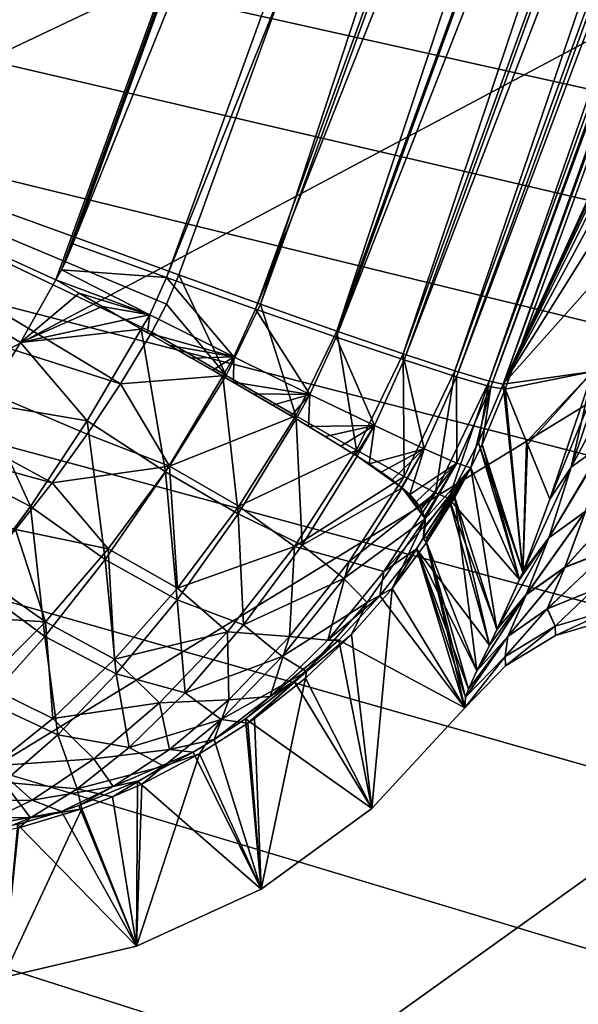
# Model space of a CAD drawing. Header units: metres. Extents: x -109 to 109, y -63 to 140.
# Tile 230 of 480: x -30.87 to -28.45, y 21.24 to 25.52. Entities that reach past the tile are written whole.
import ezdxf

# ---------------------------------------------------------------- set-up
doc = ezdxf.new("R2010")
doc.units = ezdxf.units.M
doc.layers.add('solid_502308_SW0001', color=7, linetype='CONTINUOUS')

msp = doc.modelspace()

# ---------------------------------------------------------------- linework, layer by layer
at = {"layer": 'solid_502308_SW0001'}
for points in [[(-33.122288, 25.484604, 14.491978), (-35.650013, 26.282286, 14.512468), (-26.474442, 36.031166, 14.762904)], [(-35.420406, 26.223654, -14.510962), (-32.79147, 25.354368, -14.488631), (-25.965277, 36.031166, -14.762904)], [(-30.717083, 24.3878, 14.463802), (-33.122288, 25.484604, 14.491978), (-26.474442, 36.031166, 14.762904)], [(-32.79147, 25.354368, -14.488631), (-30.184017, 24.409788, -14.464367), (-25.965277, 36.031166, -14.762904)], [(-30.693701, 24.43095, 14.464911), (-30.717083, 24.3878, 14.463802), (-26.474442, 36.031166, 14.762904)], [(-30.677198, 24.464802, 14.46578), (-30.693701, 24.43095, 14.464911), (-26.474442, 36.031166, 14.762904)], [(-30.677198, 24.464802, 14.46578), (-26.474442, 36.031166, 14.762904), (-30.644142, 24.544876, 14.467837)], [(-26.067493, 35.884895, 14.711726), (-30.644142, 24.544876, 14.467837), (-26.474442, 36.031166, 14.762904)], [(-29.829, 24.282238, -14.412751), (-25.965277, 36.031166, -14.762904), (-30.184017, 24.409788, -14.464367)], [(-25.61026, 35.903614, -14.711288), (-25.965277, 36.031166, -14.762904), (-29.829, 24.282238, -14.412751)], [(69.468643, 21.833605, 17.799309), (76.5, 35.943851, 18.161783), (-76.5, 35.943851, 18.161783)], [(67.435486, 21.949877, 17.802296), (69.468643, 21.833605, 17.799309), (-76.5, 35.943851, 18.161783)], [(40.900002, 21.949877, 17.802296), (67.435486, 21.949877, 17.802296), (-76.5, 35.943851, 18.161783)], [(38.606739, 21.79129, 17.798223), (40.900002, 21.949877, 17.802296), (-76.5, 35.943851, 18.161783)], [(36.353371, 21.317671, 17.786057), (38.606739, 21.79129, 17.798223), (-76.5, 35.943851, 18.161783)], [(34.18816, 20.53858, 17.766043), (36.353371, 21.317671, 17.786057), (-76.5, 35.943851, 18.161783)], [(31.215277, 20.53858, 17.766043), (34.18816, 20.53858, 17.766043), (-76.5, 35.943851, 18.161783)], [(28.242392, 20.53858, 17.766043), (31.215277, 20.53858, 17.766043), (-76.5, 35.943851, 18.161783)], [(25.269508, 20.53858, 17.766043), (28.242392, 20.53858, 17.766043), (-76.5, 35.943851, 18.161783)], [(22.296625, 20.53858, 17.766043), (25.269508, 20.53858, 17.766043), (-76.5, 35.943851, 18.161783)], [(19.323742, 20.53858, 17.766043), (22.296625, 20.53858, 17.766043), (-76.5, 35.943851, 18.161783)], [(16.350859, 20.53858, 17.766043), (19.323742, 20.53858, 17.766043), (-76.5, 35.943851, 18.161783)], [(13.377975, 20.53858, 17.766043), (16.350859, 20.53858, 17.766043), (-76.5, 35.943851, 18.161783)], [(10.405092, 20.53858, 17.766043), (13.377975, 20.53858, 17.766043), (-76.5, 35.943851, 18.161783)], [(7.432209, 20.53858, 17.766043), (10.405092, 20.53858, 17.766043), (-76.5, 35.943851, 18.161783)], [(4.459325, 20.53858, 17.766043), (7.432209, 20.53858, 17.766043), (-76.5, 35.943851, 18.161783)], [(1.486442, 20.53858, 17.766043), (4.459325, 20.53858, 17.766043), (-76.5, 35.943851, 18.161783)], [(-1.486442, 20.53858, 17.766043), (1.486442, 20.53858, 17.766043), (-76.5, 35.943851, 18.161783)], [(-4.459325, 20.53858, 17.766043), (-1.486442, 20.53858, 17.766043), (-76.5, 35.943851, 18.161783)], [(-7.432209, 20.53858, 17.766043), (-4.459325, 20.53858, 17.766043), (-76.5, 35.943851, 18.161783)], [(-10.405092, 20.53858, 17.766043), (-7.432209, 20.53858, 17.766043), (-76.5, 35.943851, 18.161783)], [(-13.377975, 20.53858, 17.766043), (-10.405092, 20.53858, 17.766043), (-76.5, 35.943851, 18.161783)], [(-16.350859, 20.53858, 17.766043), (-13.377975, 20.53858, 17.766043), (-76.5, 35.943851, 18.161783)], [(-19.323742, 20.53858, 17.766043), (-16.350859, 20.53858, 17.766043), (-76.5, 35.943851, 18.161783)], [(-22.296625, 20.53858, 17.766043), (-19.323742, 20.53858, 17.766043), (-76.5, 35.943851, 18.161783)], [(-25.269508, 20.53858, 17.766043), (-22.296625, 20.53858, 17.766043), (-76.5, 35.943851, 18.161783)], [(-28.242392, 20.53858, 17.766043), (-25.269508, 20.53858, 17.766043), (-76.5, 35.943851, 18.161783)], [(-31.215277, 20.53858, 17.766043), (-28.242392, 20.53858, 17.766043), (-76.5, 35.943851, 18.161783)], [(-76.5, 21.024673, -17.77853), (-76.5, 35.943851, -18.161783), (-8.65567, 35.943851, -18.161783)], [(-74.365692, 21.152267, -17.781807), (-76.5, 21.024673, -17.77853), (-8.65567, 35.943851, -18.161783)], [(-74.275269, 21.162558, -17.782072), (-74.365692, 21.152267, -17.781807), (-8.65567, 35.943851, -18.161783)], [(-72.027893, 21.481852, -17.790274), (-74.275269, 21.162558, -17.782072), (-8.65567, 35.943851, -18.161783)], [(-71.851234, 21.508389, -17.790955), (-72.027893, 21.481852, -17.790274), (-8.65567, 35.943851, -18.161783)], [(-69.732101, 21.804592, -17.798565), (-71.851234, 21.508389, -17.790955), (-8.65567, 35.943851, -18.161783)], [(-69.464867, 21.833981, -17.79932), (-69.732101, 21.804592, -17.798565), (-8.65567, 35.943851, -18.161783)], [(-67.435486, 21.949877, -17.802296), (-69.464867, 21.833981, -17.79932), (-8.65567, 35.943851, -18.161783)], [(-40.900002, 21.949877, -17.802296), (-67.435486, 21.949877, -17.802296), (-8.65567, 35.943851, -18.161783)], [(-38.531078, 21.780636, -17.797949), (-40.900002, 21.949877, -17.802296), (-8.65567, 35.943851, -18.161783)], [(-36.203674, 21.274462, -17.784946), (-38.531078, 21.780636, -17.797949), (-8.65567, 35.943851, -18.161783)], [(-33.974323, 20.442659, -17.763578), (-36.203674, 21.274462, -17.784946), (-8.65567, 35.943851, -18.161783)], [(-31.885939, 19.301701, -17.734268), (-33.974323, 20.442659, -17.763578), (-8.65567, 35.943851, -18.161783)], [(-29.981926, 17.875437, -17.69763), (-31.885939, 19.301701, -17.734268), (-8.65567, 35.943851, -18.161783)], [(-28.300684, 16.192972, -17.654409), (-29.981926, 17.875437, -17.69763), (-8.65567, 35.943851, -18.161783)], [(-30.237389, 24.398081, 14.416646), (-30.644142, 24.544876, 14.467837), (-26.067493, 35.884895, 14.711726)], [(-30.237389, 24.398081, 14.416646), (-26.067493, 35.884895, 14.711726), (-25.679884, 35.747868, 14.568192)], [(-25.61026, 35.903614, -14.711288), (-29.829, 24.282238, -14.412751), (-29.496857, 24.165388, -14.267845)], [(-25.278116, 35.786762, -14.566383), (-25.61026, 35.903614, -14.711288), (-29.496857, 24.165388, -14.267845)], [(-25.278116, 35.786762, -14.566383), (-29.496857, 24.165388, -14.267845), (-29.20899, 24.066767, -14.038987)], [(-24.99025, 35.688141, -14.337525), (-25.278116, 35.786762, -14.566383), (-29.20899, 24.066767, -14.038987)], [(-29.849812, 24.260965, 14.27311), (-30.237389, 24.398081, 14.416646), (-25.679884, 35.747868, 14.568192)], [(-29.849812, 24.260965, 14.27311), (-25.679884, 35.747868, 14.568192), (-25.329935, 35.626717, 14.339109)], [(-24.99025, 35.688141, -14.337525), (-29.20899, 24.066767, -14.038987), (-28.983944, 23.992727, -13.740922)], [(-24.765203, 35.614105, -14.03946), (-24.99025, 35.688141, -14.337525), (-28.983944, 23.992727, -13.740922)], [(-29.499897, 24.139717, 14.044025), (-29.849812, 24.260965, 14.27311), (-25.329935, 35.626717, 14.339109)], [(-29.499897, 24.139717, 14.044025), (-25.329935, 35.626717, 14.339109), (-25.034239, 35.52718, 14.035337)], [(-24.765203, 35.614105, -14.03946), (-28.983944, 23.992727, -13.740922), (-28.83622, 23.948044, -13.392855)], [(-24.617479, 35.56942, -13.691392), (-24.765203, 35.614105, -14.03946), (-28.83622, 23.948044, -13.392855)], [(-24.617479, 35.56942, -13.691392), (-28.83622, 23.948044, -13.392855), (-28.775337, 23.935591, -13.017211)], [(-24.617479, 35.56942, -13.691392), (-28.775337, 23.935591, -13.017211), (-24.556595, 35.556969, -13.315748)], [(-24.556595, 35.556969, -13.315748), (-28.775337, 23.935591, -13.017211), (-26.672674, 28.524475, -1.380441)], [(-29.204229, 24.040096, 13.740251), (-29.499897, 24.139717, 14.044025), (-25.034239, 35.52718, 14.035337)], [(-29.204229, 24.040096, 13.740251), (-25.034239, 35.52718, 14.035337), (-24.806814, 35.453976, 13.671278)], [(-28.976828, 23.966827, 13.376186), (-29.204229, 24.040096, 13.740251), (-24.806814, 35.453976, 13.671278)], [(-28.976828, 23.966827, 13.376186), (-24.806814, 35.453976, 13.671278), (-24.658436, 35.410587, 13.264189)], [(-28.828484, 23.92334, 12.969093), (-28.976828, 23.966827, 13.376186), (-24.658436, 35.410587, 13.264189)], [(-28.828484, 23.92334, 12.969093), (-24.658436, 35.410587, 13.264189), (-24.596201, 35.398903, 12.833363)], [(-28.828484, 23.92334, 12.969093), (-24.596201, 35.398903, 12.833363), (-28.765902, 23.912613, 12.538296)], [(-28.765902, 23.912613, 12.538296), (-24.596201, 35.398903, 12.833363), (-28.385405, 23.989635, 3.053754)], [(-28.775337, 23.935591, -13.017211), (-26.815123, 28.196815, -2.004477), (-26.672674, 28.524475, -1.380441)], [(-28.775337, 23.935591, -13.017211), (-26.995668, 27.75568, -2.542291), (-26.815123, 28.196815, -2.004477)], [(-28.775337, 23.935591, -13.017211), (-27.206919, 27.219122, -2.971684), (-26.995668, 27.75568, -2.542291)], [(-28.775337, 23.935591, -13.017211), (-27.439901, 26.609905, -3.274351), (-27.206919, 27.219122, -2.971684)], [(-28.775337, 23.935591, -13.017211), (-27.684593, 25.954266, -3.437357), (-27.439901, 26.609905, -3.274351)], [(-28.775337, 23.935591, -13.017211), (-27.930632, 25.279984, -3.45401), (-27.684593, 25.954266, -3.437357)], [(-30.87117, 24.116488, 14.440507), (-33.122288, 25.484604, 14.491978), (-30.717083, 24.3878, 14.463802)], [(-30.87117, 24.116488, 14.440507), (-31.033318, 23.85223, 14.384546), (-33.122288, 25.484604, 14.491978)], [(-30.436468, 23.936354, -14.440693), (-32.79147, 25.354368, -14.488631), (-33.031864, 24.759993, -14.403618)], [(-32.79147, 25.354368, -14.488631), (-30.236946, 24.282507, -14.461097), (-30.184017, 24.409788, -14.464367)], [(-32.79147, 25.354368, -14.488631), (-30.301233, 24.160757, -14.45797), (-30.236946, 24.282507, -14.461097)], [(-30.436468, 23.936354, -14.440693), (-30.301233, 24.160757, -14.45797), (-32.79147, 25.354368, -14.488631)], [(-28.775337, 23.935591, -13.017211), (-28.167925, 24.614729, -3.323806), (-27.930632, 25.279984, -3.45401)], [(-30.733719, 23.506462, -14.336674), (-33.031864, 24.759993, -14.403618), (-33.261189, 24.196856, -14.183168)], [(-30.581034, 23.717648, -14.400359), (-30.436468, 23.936354, -14.440693), (-33.031864, 24.759993, -14.403618)], [(-30.733719, 23.506462, -14.336674), (-30.581034, 23.717648, -14.400359), (-33.031864, 24.759993, -14.403618)], [(-28.775337, 23.935591, -13.017211), (-28.385405, 23.989635, -3.053754), (-28.167925, 24.614729, -3.323806)], [(-30.677198, 24.464802, 14.46578), (-30.644142, 24.544876, 14.467837), (-30.693701, 24.43095, 14.464911)], [(-30.237389, 24.398081, 14.416646), (-30.693701, 24.43095, 14.464911), (-30.644142, 24.544876, 14.467837)], [(-30.310045, 24.236235, 14.41294), (-30.717083, 24.3878, 14.463802), (-30.693701, 24.43095, 14.464911)], [(-30.310045, 24.236235, 14.41294), (-30.693701, 24.43095, 14.464911), (-30.237389, 24.398081, 14.416646)], [(-30.616693, 24.32951, 14.458927), (-30.87117, 24.116488, 14.440507), (-30.717083, 24.3878, 14.463802)], [(-30.616693, 24.32951, 14.458927), (-30.717083, 24.3878, 14.463802), (-30.310045, 24.236235, 14.41294)], [(-30.310045, 24.236235, 14.41294), (-30.237389, 24.398081, 14.416646), (-29.944393, 24.053104, 14.269539)], [(-29.944393, 24.053104, 14.269539), (-30.237389, 24.398081, 14.416646), (-29.849812, 24.260965, 14.27311)], [(-29.977915, 23.971945, -14.405457), (-30.184017, 24.409788, -14.464367), (-30.236946, 24.282507, -14.461097)], [(-29.829, 24.282238, -14.412751), (-30.184017, 24.409788, -14.464367), (-29.977915, 23.971945, -14.405457)], [(-30.516785, 24.271662, 14.447342), (-30.87117, 24.116488, 14.440507), (-30.616693, 24.32951, 14.458927)], [(-30.516785, 24.271662, 14.447342), (-30.616693, 24.32951, 14.458927), (-30.310045, 24.236235, 14.41294)], [(-30.41765, 24.214506, 14.429112), (-30.87117, 24.116488, 14.440507), (-30.516785, 24.271662, 14.447342)], [(-30.41765, 24.214506, 14.429112), (-30.516785, 24.271662, 14.447342), (-30.310045, 24.236235, 14.41294)], [(-29.977915, 23.971945, -14.405457), (-30.236946, 24.282507, -14.461097), (-30.301233, 24.160757, -14.45797)], [(-29.829, 24.282238, -14.412751), (-29.977915, 23.971945, -14.405457), (-29.674822, 23.797396, -14.260809)], [(-29.944393, 24.053104, 14.269539), (-29.849812, 24.260965, 14.27311), (-29.613922, 23.890123, 14.041438)], [(-29.613922, 23.890123, 14.041438), (-29.849812, 24.260965, 14.27311), (-29.499897, 24.139717, 14.044025)], [(-29.496857, 24.165388, -14.267845), (-29.829, 24.282238, -14.412751), (-29.674822, 23.797396, -14.260809)], [(-30.347189, 24.174068, 14.411994), (-30.87117, 24.116488, 14.440507), (-30.41765, 24.214506, 14.429112)], [(-30.347189, 24.174068, 14.411994), (-30.41765, 24.214506, 14.429112), (-30.310045, 24.236235, 14.41294)], [(-30.319609, 24.158255, 14.404328), (-30.347189, 24.174068, 14.411994), (-30.310045, 24.236235, 14.41294)], [(-30.319609, 24.158255, 14.404328), (-30.310045, 24.236235, 14.41294), (-29.944393, 24.053104, 14.269539)], [(-30.893538, 23.304129, -14.249467), (-30.733719, 23.506462, -14.336674), (-33.261189, 24.196856, -14.183168)], [(-30.581337, 23.77495, 14.363289), (-30.87117, 24.116488, 14.440507), (-30.347189, 24.174068, 14.411994)], [(-30.240938, 23.554047, 14.213011), (-30.581337, 23.77495, 14.363289), (-30.347189, 24.174068, 14.411994)], [(-30.223162, 24.102867, 14.373104), (-30.347189, 24.174068, 14.411994), (-30.319609, 24.158255, 14.404328)], [(-30.128637, 24.048473, 14.335572), (-30.347189, 24.174068, 14.411994), (-30.223162, 24.102867, 14.373104)], [(-30.036375, 23.99527, 14.291906), (-30.347189, 24.174068, 14.411994), (-30.128637, 24.048473, 14.335572)], [(-29.992727, 23.970049, 14.268678), (-30.347189, 24.174068, 14.411994), (-30.036375, 23.99527, 14.291906)], [(-30.240938, 23.554047, 14.213011), (-30.347189, 24.174068, 14.411994), (-29.992727, 23.970049, 14.268678)], [(-29.496857, 24.165388, -14.267845), (-29.674822, 23.797396, -14.260809), (-29.411612, 23.648434, -14.033241)], [(-29.20899, 24.066767, -14.038987), (-29.496857, 24.165388, -14.267845), (-29.411612, 23.648434, -14.033241)], [(-28.162432, 24.167412, -2.622524), (-28.479712, 23.57432, -2.467191), (-28.331139, 23.681557, -2.287542)], [(-28.162432, 24.167412, -2.622524), (-28.301794, 24.097849, -2.83234), (-28.479712, 23.57432, -2.467191)], [(-29.977915, 23.971945, -14.405457), (-30.301233, 24.160757, -14.45797), (-30.436468, 23.936354, -14.440693)], [(-30.223162, 24.102867, 14.373104), (-30.319609, 24.158255, 14.404328), (-29.944393, 24.053104, 14.269539)], [(-29.613922, 23.890123, 14.041438), (-29.499897, 24.139717, 14.044025), (-29.33415, 23.754948, 13.739349)], [(-29.33415, 23.754948, 13.739349), (-29.499897, 24.139717, 14.044025), (-29.204229, 24.040096, 13.740251)], [(-30.581337, 23.77495, 14.363289), (-31.033318, 23.85223, 14.384546), (-30.87117, 24.116488, 14.440507)], [(-30.128637, 24.048473, 14.335572), (-30.223162, 24.102867, 14.373104), (-29.944393, 24.053104, 14.269539)], [(-28.301794, 24.097849, -2.83234), (-28.385405, 23.989635, -3.053754), (-28.572559, 23.435432, -2.661965)], [(-28.301794, 24.097849, -2.83234), (-28.572559, 23.435432, -2.661965), (-28.479712, 23.57432, -2.467191)], [(-28.301794, 24.097849, 2.83234), (-28.479712, 23.57432, 2.467191), (-28.385405, 23.989635, 3.053754)], [(-28.331139, 23.681557, 2.287542), (-28.479712, 23.57432, 2.467191), (-28.301794, 24.097849, 2.83234)], [(-30.036375, 23.99527, 14.291906), (-30.128637, 24.048473, 14.335572), (-29.944393, 24.053104, 14.269539)], [(-29.992727, 23.970049, 14.268678), (-30.036375, 23.99527, 14.291906), (-29.944393, 24.053104, 14.269539)], [(-29.946697, 23.943415, 14.242296), (-29.992727, 23.970049, 14.268678), (-29.944393, 24.053104, 14.269539)], [(-29.946697, 23.943415, 14.242296), (-29.944393, 24.053104, 14.269539), (-29.613922, 23.890123, 14.041438)], [(-29.20899, 24.066767, -14.038987), (-29.411612, 23.648434, -14.033241), (-29.205044, 23.534542, -13.737245)], [(-29.33415, 23.754948, 13.739349), (-29.204229, 24.040096, 13.740251), (-29.118212, 23.653919, 13.377454)], [(-28.983944, 23.992727, -13.740922), (-29.20899, 24.066767, -14.038987), (-29.205044, 23.534542, -13.737245)], [(-29.118212, 23.653919, 13.377454), (-29.204229, 24.040096, 13.740251), (-28.976828, 23.966827, 13.376186)], [(-30.224607, 23.578892, -14.357833), (-29.977915, 23.971945, -14.405457), (-30.436468, 23.936354, -14.440693)], [(-29.925154, 23.370998, 13.980714), (-30.240938, 23.554047, 14.213011), (-29.992727, 23.970049, 14.268678)], [(-29.674822, 23.797396, -14.260809), (-29.977915, 23.971945, -14.405457), (-30.224607, 23.578892, -14.357833)], [(-29.859909, 23.893026, 14.186943), (-29.992727, 23.970049, 14.268678), (-29.946697, 23.943415, 14.242296)], [(-29.776329, 23.844204, 14.126078), (-29.992727, 23.970049, 14.268678), (-29.859909, 23.893026, 14.186943)], [(-29.69622, 23.797075, 14.059934), (-29.992727, 23.970049, 14.268678), (-29.776329, 23.844204, 14.126078)], [(-29.674427, 23.78417, 14.040479), (-29.992727, 23.970049, 14.268678), (-29.69622, 23.797075, 14.059934)], [(-29.925154, 23.370998, 13.980714), (-29.992727, 23.970049, 14.268678), (-29.674427, 23.78417, 14.040479)], [(-28.983944, 23.992727, -13.740922), (-29.205044, 23.534542, -13.737245), (-29.06827, 23.462975, -13.391664)], [(-29.118212, 23.653919, 13.377454), (-28.976828, 23.966827, 13.376186), (-28.976246, 23.591784, 12.972745)], [(-28.83622, 23.948044, -13.392855), (-28.983944, 23.992727, -13.740922), (-29.06827, 23.462975, -13.391664)], [(-28.976246, 23.591784, 12.972745), (-28.976828, 23.966827, 13.376186), (-28.828484, 23.92334, 12.969093)], [(-28.775337, 23.935591, -13.017211), (-28.673035, 23.684927, -7.809312), (-28.385405, 23.989635, -3.053754)], [(-28.6684, 23.673491, 7.572569), (-28.765902, 23.912613, 12.538296), (-28.385405, 23.989635, 3.053754)], [(-28.673035, 23.684927, -7.809312), (-28.572559, 23.435432, -2.661965), (-28.385405, 23.989635, -3.053754)], [(-28.6684, 23.673491, 7.572569), (-28.385405, 23.989635, 3.053754), (-28.572559, 23.435432, 2.661965)], [(-28.479712, 23.57432, 2.467191), (-28.572559, 23.435432, 2.661965), (-28.385405, 23.989635, 3.053754)], [(-30.224607, 23.578892, -14.357833), (-30.436468, 23.936354, -14.440693), (-30.581034, 23.717648, -14.400359)], [(-29.859909, 23.893026, 14.186943), (-29.946697, 23.943415, 14.242296), (-29.613922, 23.890123, 14.041438)], [(-28.83622, 23.948044, -13.392855), (-29.06827, 23.462975, -13.391664), (-29.010082, 23.438293, -13.020401)], [(-28.83622, 23.948044, -13.392855), (-29.010082, 23.438293, -13.020401), (-28.881304, 23.68154, -13.01898)], [(-28.976246, 23.591784, 12.972745), (-28.828484, 23.92334, 12.969093), (-28.914917, 23.571466, 12.544331)], [(-28.828484, 23.92334, 12.969093), (-28.865318, 23.672789, 12.542606), (-28.914917, 23.571466, 12.544331)], [(-28.83622, 23.948044, -13.392855), (-28.881304, 23.68154, -13.01898), (-28.775337, 23.935591, -13.017211)], [(-28.68947, 23.118963, -2.218355), (-28.775337, 23.935591, -13.017211), (-28.881304, 23.68154, -13.01898)], [(-28.828484, 23.92334, 12.969093), (-28.765902, 23.912613, 12.538296), (-28.865318, 23.672789, 12.542606)], [(-28.68984, 23.118074, 2.216842), (-28.865318, 23.672789, 12.542606), (-28.765902, 23.912613, 12.538296)], [(-28.68947, 23.118963, -2.218355), (-28.673035, 23.684927, -7.809312), (-28.775337, 23.935591, -13.017211)], [(-28.68984, 23.118074, 2.216842), (-28.765902, 23.912613, 12.538296), (-28.6684, 23.673491, 7.572569)], [(-29.776329, 23.844204, 14.126078), (-29.859909, 23.893026, 14.186943), (-29.613922, 23.890123, 14.041438)], [(-29.69622, 23.797075, 14.059934), (-29.776329, 23.844204, 14.126078), (-29.613922, 23.890123, 14.041438)], [(-29.674427, 23.78417, 14.040479), (-29.69622, 23.797075, 14.059934), (-29.613922, 23.890123, 14.041438)], [(-29.61985, 23.75165, 13.988731), (-29.674427, 23.78417, 14.040479), (-29.613922, 23.890123, 14.041438)], [(-29.61985, 23.75165, 13.988731), (-29.613922, 23.890123, 14.041438), (-29.33415, 23.754948, 13.739349)], [(-30.827864, 23.403328, 14.245502), (-31.201347, 23.59771, 14.296135), (-31.033318, 23.85223, 14.384546)], [(-30.581337, 23.77495, 14.363289), (-30.827864, 23.403328, 14.245502), (-31.033318, 23.85223, 14.384546)], [(-29.92313, 23.404852, -14.21137), (-29.674822, 23.797396, -14.260809), (-30.224607, 23.578892, -14.357833)], [(-29.648176, 23.235203, 13.677556), (-29.925154, 23.370998, 13.980714), (-29.674427, 23.78417, 14.040479)], [(-29.92313, 23.404852, -14.21137), (-29.411612, 23.648434, -14.033241), (-29.674822, 23.797396, -14.260809)], [(-29.547421, 23.708044, 13.912695), (-29.674427, 23.78417, 14.040479), (-29.61985, 23.75165, 13.988731)], [(-29.479368, 23.666304, 13.832244), (-29.674427, 23.78417, 14.040479), (-29.547421, 23.708044, 13.912695)], [(-29.415842, 23.62648, 13.747611), (-29.674427, 23.78417, 14.040479), (-29.479368, 23.666304, 13.832244)], [(-29.408964, 23.622107, 13.737808), (-29.674427, 23.78417, 14.040479), (-29.415842, 23.62648, 13.747611)], [(-29.648176, 23.235203, 13.677556), (-29.674427, 23.78417, 14.040479), (-29.408964, 23.622107, 13.737808)], [(-30.50272, 23.173323, 14.081545), (-30.827864, 23.403328, 14.245502), (-30.581337, 23.77495, 14.363289)], [(-30.240938, 23.554047, 14.213011), (-30.50272, 23.173323, 14.081545), (-30.581337, 23.77495, 14.363289)], [(-29.547421, 23.708044, 13.912695), (-29.61985, 23.75165, 13.988731), (-29.33415, 23.754948, 13.739349)], [(-29.479368, 23.666304, 13.832244), (-29.547421, 23.708044, 13.912695), (-29.33415, 23.754948, 13.739349)], [(-29.415842, 23.62648, 13.747611), (-29.479368, 23.666304, 13.832244), (-29.33415, 23.754948, 13.739349)], [(-29.408964, 23.622107, 13.737808), (-29.415842, 23.62648, 13.747611), (-29.33415, 23.754948, 13.739349)], [(-29.357306, 23.588617, 13.659388), (-29.408964, 23.622107, 13.737808), (-29.33415, 23.754948, 13.739349)], [(-29.357306, 23.588617, 13.659388), (-29.33415, 23.754948, 13.739349), (-29.118212, 23.653919, 13.377454)], [(-30.224607, 23.578892, -14.357833), (-30.581034, 23.717648, -14.400359), (-30.733719, 23.506462, -14.336674)], [(-29.304344, 23.552729, 13.568472), (-29.357306, 23.588617, 13.659388), (-29.118212, 23.653919, 13.377454)], [(-29.256924, 23.518774, 13.47515), (-29.304344, 23.552729, 13.568472), (-29.118212, 23.653919, 13.377454)], [(-29.215738, 23.486101, 13.380247), (-29.256924, 23.518774, 13.47515), (-29.118212, 23.653919, 13.377454)], [(-29.21332, 23.484077, 13.374163), (-29.215738, 23.486101, 13.380247), (-29.118212, 23.653919, 13.377454)], [(-29.180635, 23.454952, 13.284329), (-29.21332, 23.484077, 13.374163), (-29.118212, 23.653919, 13.377454)], [(-29.180635, 23.454952, 13.284329), (-29.118212, 23.653919, 13.377454), (-28.976246, 23.591784, 12.972745)], [(-28.703451, 23.085777, -2.160805), (-28.881304, 23.68154, -13.01898), (-29.010082, 23.438293, -13.020401)], [(-28.703455, 23.085768, 2.160786), (-28.914917, 23.571466, 12.544331), (-28.865318, 23.672789, 12.542606)], [(-28.703451, 23.085777, -2.160805), (-28.68947, 23.118963, -2.218355), (-28.881304, 23.68154, -13.01898)], [(-28.68984, 23.118074, 2.216842), (-28.703455, 23.085768, 2.160786), (-28.865318, 23.672789, 12.542606)], [(-28.68984, 23.118074, 2.216842), (-28.6684, 23.673491, 7.572569), (-28.572559, 23.435432, 2.661965)], [(-28.68947, 23.118963, -2.218355), (-28.572559, 23.435432, -2.661965), (-28.673035, 23.684927, -7.809312)], [(-28.576822, 23.266937, 2.060064), (-28.331139, 23.681557, 2.287542), (-28.325602, 23.684361, 2.282214)], [(-28.41699, 23.382032, 1.917332), (-28.576822, 23.266937, 2.060064), (-28.325602, 23.684361, 2.282214)], [(-28.576822, 23.266937, 2.060064), (-28.479712, 23.57432, 2.467191), (-28.331139, 23.681557, 2.287542)], [(-28.331139, 23.681557, -2.287542), (-28.576517, 23.267773, -2.061386), (-28.416714, 23.382853, -1.918541)], [(-28.331139, 23.681557, -2.287542), (-28.479712, 23.57432, -2.467191), (-28.576517, 23.267773, -2.061386)], [(-29.92313, 23.404852, -14.21137), (-29.681709, 23.229349, -13.974323), (-29.411612, 23.648434, -14.033241)], [(-29.681709, 23.229349, -13.974323), (-29.205044, 23.534542, -13.737245), (-29.411612, 23.648434, -14.033241)], [(-29.648176, 23.235203, 13.677556), (-29.408964, 23.622107, 13.737808), (-29.21332, 23.484077, 13.374163)], [(-29.304344, 23.552729, 13.568472), (-29.408964, 23.622107, 13.737808), (-29.357306, 23.588617, 13.659388)], [(-29.256924, 23.518774, 13.47515), (-29.408964, 23.622107, 13.737808), (-29.304344, 23.552729, 13.568472)], [(-29.215738, 23.486101, 13.380247), (-29.408964, 23.622107, 13.737808), (-29.256924, 23.518774, 13.47515)], [(-29.21332, 23.484077, 13.374163), (-29.408964, 23.622107, 13.737808), (-29.215738, 23.486101, 13.380247)], [(-30.827864, 23.403328, 14.245502), (-31.076982, 23.068399, 14.064955), (-31.201347, 23.59771, 14.296135)], [(-30.489853, 23.21913, -14.241149), (-30.224607, 23.578892, -14.357833), (-30.733719, 23.506462, -14.336674)], [(-30.189796, 23.049267, -14.091784), (-30.224607, 23.578892, -14.357833), (-30.489853, 23.21913, -14.241149)], [(-29.92313, 23.404852, -14.21137), (-30.224607, 23.578892, -14.357833), (-30.189796, 23.049267, -14.091784)], [(-29.152185, 23.423752, 13.187194), (-29.180635, 23.454952, 13.284329), (-28.976246, 23.591784, 12.972745)], [(-29.13081, 23.391975, 13.089484), (-29.152185, 23.423752, 13.187194), (-28.976246, 23.591784, 12.972745)], [(-29.116402, 23.359121, 12.990455), (-29.13081, 23.391975, 13.089484), (-28.976246, 23.591784, 12.972745)], [(-29.122717, 23.266199, 12.776999), (-29.114168, 23.315567, 12.885641), (-28.914917, 23.571466, 12.544331)], [(-29.104927, 23.270016, 12.683705), (-29.122717, 23.266199, 12.776999), (-28.914917, 23.571466, 12.544331)], [(-29.113771, 23.349813, 12.963161), (-29.116402, 23.359121, 12.990455), (-28.976246, 23.591784, 12.972745)], [(-29.114168, 23.315567, 12.885641), (-29.113771, 23.349813, 12.963161), (-28.914917, 23.571466, 12.544331)], [(-29.113771, 23.349813, 12.963161), (-28.976246, 23.591784, 12.972745), (-28.914917, 23.571466, 12.544331)], [(-29.056702, 23.330956, 12.607583), (-29.104927, 23.270016, 12.683705), (-28.914917, 23.571466, 12.544331)], [(-29.056702, 23.330956, 12.607583), (-28.914917, 23.571466, 12.544331), (-28.98513, 23.442358, 12.546406)], [(-28.801567, 22.869949, 1.708395), (-28.98513, 23.442358, 12.546406), (-28.914917, 23.571466, 12.544331)], [(-28.703455, 23.085768, 2.160786), (-28.801567, 22.869949, 1.708395), (-28.914917, 23.571466, 12.544331)], [(-28.479712, 23.57432, 2.467191), (-28.68984, 23.118074, 2.216842), (-28.572559, 23.435432, 2.661965)], [(-28.576822, 23.266937, 2.060064), (-28.68984, 23.118074, 2.216842), (-28.479712, 23.57432, 2.467191)], [(-28.479712, 23.57432, -2.467191), (-28.572559, 23.435432, -2.661965), (-28.68947, 23.118963, -2.218355)], [(-28.479712, 23.57432, -2.467191), (-28.68947, 23.118963, -2.218355), (-28.576517, 23.267773, -2.061386)], [(-30.190323, 22.997984, 13.843495), (-30.50272, 23.173323, 14.081545), (-30.240938, 23.554047, 14.213011)], [(-29.925154, 23.370998, 13.980714), (-30.190323, 22.997984, 13.843495), (-30.240938, 23.554047, 14.213011)], [(-29.681709, 23.229349, -13.974323), (-29.444006, 23.16519, -13.686646), (-29.205044, 23.534542, -13.737245)], [(-29.444006, 23.16519, -13.686646), (-29.06827, 23.462975, -13.391664), (-29.205044, 23.534542, -13.737245)], [(-30.489853, 23.21913, -14.241149), (-30.733719, 23.506462, -14.336674), (-30.893538, 23.304129, -14.249467)], [(-29.466328, 23.091309, 13.299456), (-29.648176, 23.235203, 13.677556), (-29.21332, 23.484077, 13.374163)], [(-29.466328, 23.091309, 13.299456), (-29.21332, 23.484077, 13.374163), (-29.113771, 23.349813, 12.963161)], [(-29.152185, 23.423752, 13.187194), (-29.21332, 23.484077, 13.374163), (-29.180635, 23.454952, 13.284329)], [(-29.13081, 23.391975, 13.089484), (-29.21332, 23.484077, 13.374163), (-29.152185, 23.423752, 13.187194)], [(-29.116402, 23.359121, 12.990455), (-29.21332, 23.484077, 13.374163), (-29.13081, 23.391975, 13.089484)], [(-29.113771, 23.349813, 12.963161), (-29.21332, 23.484077, 13.374163), (-29.116402, 23.359121, 12.990455)], [(-29.444006, 23.16519, -13.686646), (-29.292337, 23.121637, -13.343028), (-29.06827, 23.462975, -13.391664)], [(-29.06827, 23.462975, -13.391664), (-29.292337, 23.121637, -13.343028), (-29.010082, 23.438293, -13.020401)], [(-29.292337, 23.121637, -13.343028), (-29.151457, 23.220232, -13.01579), (-29.010082, 23.438293, -13.020401)], [(-28.834511, 22.80183, -1.525554), (-29.010082, 23.438293, -13.020401), (-29.151457, 23.220232, -13.01579)], [(-28.889442, 22.688986, 1.149078), (-29.107555, 23.247313, 12.546023), (-28.98513, 23.442358, 12.546406)], [(-29.056702, 23.330956, 12.607583), (-28.98513, 23.442358, 12.546406), (-29.107555, 23.247313, 12.546023)], [(-28.801249, 22.870615, -1.710048), (-28.703451, 23.085777, -2.160805), (-29.010082, 23.438293, -13.020401)], [(-28.834511, 22.80183, -1.525554), (-28.801249, 22.870615, -1.710048), (-29.010082, 23.438293, -13.020401)], [(-28.834505, 22.801846, 1.525598), (-28.889442, 22.688986, 1.149078), (-28.98513, 23.442358, 12.546406)], [(-28.801567, 22.869949, 1.708395), (-28.834505, 22.801846, 1.525598), (-28.98513, 23.442358, 12.546406)], [(-28.507528, 23.138987, 1.485914), (-28.41699, 23.382032, 1.917332), (-28.220274, 23.455355, 1.794479)], [(-28.310509, 23.215776, 1.3946), (-28.507528, 23.138987, 1.485914), (-28.220274, 23.455355, 1.794479)], [(-28.220001, 23.456161, -1.795596), (-28.507277, 23.139626, -1.487303), (-28.310255, 23.21641, -1.39589)], [(-28.220001, 23.456161, -1.795596), (-28.416714, 23.382853, -1.918541), (-28.507277, 23.139626, -1.487303)], [(-30.765182, 22.83848, 13.883331), (-31.076982, 23.068399, 14.064955), (-30.827864, 23.403328, 14.245502)], [(-30.50272, 23.173323, 14.081545), (-30.765182, 22.83848, 13.883331), (-30.827864, 23.403328, 14.245502)], [(-29.92313, 23.404852, -14.21137), (-30.189796, 23.049267, -14.091784), (-29.681709, 23.229349, -13.974323)], [(-29.901909, 22.889091, 13.544723), (-30.190323, 22.997984, 13.843495), (-29.925154, 23.370998, 13.980714)], [(-29.648176, 23.235203, 13.677556), (-29.901909, 22.889091, 13.544723), (-29.925154, 23.370998, 13.980714)], [(-28.674778, 23.020494, 1.590973), (-28.576822, 23.266937, 2.060064), (-28.41699, 23.382032, 1.917332)], [(-28.507528, 23.138987, 1.485914), (-28.674778, 23.020494, 1.590973), (-28.41699, 23.382032, 1.917332)], [(-28.416714, 23.382853, -1.918541), (-28.674509, 23.021135, -1.592478), (-28.507277, 23.139626, -1.487303)], [(-28.416714, 23.382853, -1.918541), (-28.576517, 23.267773, -2.061386), (-28.674509, 23.021135, -1.592478)], [(-29.36561, 22.986143, 12.869536), (-29.466328, 23.091309, 13.299456), (-29.113771, 23.349813, 12.963161)], [(-29.36561, 22.986143, 12.869536), (-29.113771, 23.349813, 12.963161), (-29.256762, 23.04707, 12.539702)], [(-29.122717, 23.266199, 12.776999), (-29.256762, 23.04707, 12.539702), (-29.113771, 23.349813, 12.963161)], [(-29.122717, 23.266199, 12.776999), (-29.113771, 23.349813, 12.963161), (-29.114168, 23.315567, 12.885641)], [(-29.056702, 23.330956, 12.607583), (-29.107555, 23.247313, 12.546023), (-29.104927, 23.270016, 12.683705)], [(-30.762516, 22.901903, -14.063019), (-30.893538, 23.304129, -14.249467), (-31.059505, 23.112156, -14.138541)], [(-30.762516, 22.901903, -14.063019), (-30.489853, 23.21913, -14.241149), (-30.893538, 23.304129, -14.249467)], [(-29.122717, 23.266199, 12.776999), (-29.107555, 23.247313, 12.546023), (-29.256762, 23.04707, 12.539702)], [(-29.104927, 23.270016, 12.683705), (-29.107555, 23.247313, 12.546023), (-29.122717, 23.266199, 12.776999)], [(-28.576822, 23.266937, 2.060064), (-28.801567, 22.869949, 1.708395), (-28.703455, 23.085768, 2.160786)], [(-28.674778, 23.020494, 1.590973), (-28.801567, 22.869949, 1.708395), (-28.576822, 23.266937, 2.060064)], [(-28.576517, 23.267773, -2.061386), (-28.703451, 23.085777, -2.160805), (-28.801249, 22.870615, -1.710048)], [(-28.576517, 23.267773, -2.061386), (-28.801249, 22.870615, -1.710048), (-28.674509, 23.021135, -1.592478)], [(-28.576822, 23.266937, 2.060064), (-28.703455, 23.085768, 2.160786), (-28.68984, 23.118074, 2.216842)], [(-28.576517, 23.267773, -2.061386), (-28.68947, 23.118963, -2.218355), (-28.703451, 23.085777, -2.160805)], [(-30.189796, 23.049267, -14.091784), (-29.972727, 22.859392, -13.83201), (-29.681709, 23.229349, -13.974323)], [(-29.681709, 23.229349, -13.974323), (-29.972727, 22.859392, -13.83201), (-29.702404, 22.838425, -13.566013)], [(-29.466328, 23.091309, 13.299456), (-29.901909, 22.889091, 13.544723), (-29.648176, 23.235203, 13.677556)], [(-29.681709, 23.229349, -13.974323), (-29.702404, 22.838425, -13.566013), (-29.444006, 23.16519, -13.686646)], [(-28.9417, 22.529297, -0.000001), (-29.256762, 23.04707, 12.539702), (-29.107555, 23.247313, 12.546023)], [(-28.938583, 22.574944, 0.555811), (-28.9417, 22.529297, -0.000001), (-29.107555, 23.247313, 12.546023)], [(-28.925293, 22.610476, 0.784768), (-28.938583, 22.574944, 0.555811), (-29.107555, 23.247313, 12.546023)], [(-28.889442, 22.688986, 1.149078), (-28.925293, 22.610476, 0.784768), (-29.107555, 23.247313, 12.546023)], [(-30.462425, 22.740299, -13.911048), (-30.489853, 23.21913, -14.241149), (-30.762516, 22.901903, -14.063019)], [(-30.189796, 23.049267, -14.091784), (-30.489853, 23.21913, -14.241149), (-30.462425, 22.740299, -13.911048)], [(-29.151457, 23.220232, -13.01579), (-29.310705, 23.014881, -12.999535), (-28.9417, 22.529297, -0.000001)], [(-29.292337, 23.121637, -13.343028), (-29.310705, 23.014881, -12.999535), (-29.151457, 23.220232, -13.01579)], [(-28.938503, 22.575184, -0.557608), (-29.151457, 23.220232, -13.01579), (-28.9417, 22.529297, -0.000001)], [(-28.889233, 22.689426, -1.150812), (-28.834511, 22.80183, -1.525554), (-29.151457, 23.220232, -13.01579)], [(-28.925299, 22.610458, -0.784671), (-28.889233, 22.689426, -1.150812), (-29.151457, 23.220232, -13.01579)], [(-28.938503, 22.575184, -0.557608), (-28.925299, 22.610458, -0.784671), (-29.151457, 23.220232, -13.01579)], [(-28.583023, 22.958853, 1.006513), (-28.507528, 23.138987, 1.485914), (-28.310509, 23.215776, 1.3946)], [(-28.386381, 23.038435, 0.94759), (-28.583023, 22.958853, 1.006513), (-28.310509, 23.215776, 1.3946)], [(-28.310255, 23.21641, -1.39589), (-28.582844, 22.959293, -1.008023), (-28.386198, 23.03887, -0.949001)], [(-28.310255, 23.21641, -1.39589), (-28.507277, 23.139626, -1.487303), (-28.582844, 22.959293, -1.008023)], [(-30.455318, 22.676222, 13.639363), (-30.765182, 22.83848, 13.883331), (-30.50272, 23.173323, 14.081545)], [(-30.190323, 22.997984, 13.843495), (-30.455318, 22.676222, 13.639363), (-30.50272, 23.173323, 14.081545)], [(-29.444006, 23.16519, -13.686646), (-29.702404, 22.838425, -13.566013), (-29.53639, 22.823605, -13.227656)], [(-29.444006, 23.16519, -13.686646), (-29.53639, 22.823605, -13.227656), (-29.292337, 23.121637, -13.343028)], [(-28.754623, 22.838722, 1.074304), (-28.674778, 23.020494, 1.590973), (-28.507528, 23.138987, 1.485914)], [(-28.583023, 22.958853, 1.006513), (-28.754623, 22.838722, 1.074304), (-28.507528, 23.138987, 1.485914)], [(-28.507277, 23.139626, -1.487303), (-28.754435, 22.839165, -1.075927), (-28.582844, 22.959293, -1.008023)], [(-28.507277, 23.139626, -1.487303), (-28.674509, 23.021135, -1.592478), (-28.754435, 22.839165, -1.075927)], [(-30.762516, 22.901903, -14.063019), (-31.059505, 23.112156, -14.138541), (-31.230328, 22.932114, -14.003927)], [(-29.292337, 23.121637, -13.343028), (-29.53639, 22.823605, -13.227656), (-29.310705, 23.014881, -12.999535)], [(-30.765182, 22.83848, 13.883331), (-31.018646, 22.556036, 13.629899), (-31.076982, 23.068399, 14.064955)], [(-29.466328, 23.091309, 13.299456), (-29.734692, 22.751745, 13.142188), (-29.901909, 22.889091, 13.544723)], [(-29.36561, 22.986143, 12.869536), (-29.734692, 22.751745, 13.142188), (-29.466328, 23.091309, 13.299456)], [(-30.189796, 23.049267, -14.091784), (-30.462425, 22.740299, -13.911048), (-29.972727, 22.859392, -13.83201)], [(-29.53639, 22.823605, -13.227656), (-29.487827, 22.822639, -12.971449), (-29.310705, 23.014881, -12.999535)], [(-29.310705, 23.014881, -12.999535), (-29.487827, 22.822639, -12.971449), (-28.9417, 22.529297, -0.000001)], [(-29.344656, 22.091354, 0), (-29.432949, 22.848089, 12.523622), (-29.256762, 23.04707, 12.539702)], [(-29.36561, 22.986143, 12.869536), (-29.256762, 23.04707, 12.539702), (-29.432949, 22.848089, 12.523622)], [(-28.9417, 22.529297, -0.000001), (-29.344656, 22.091354, 0), (-29.256762, 23.04707, 12.539702)], [(-28.674778, 23.020494, 1.590973), (-28.889442, 22.688986, 1.149078), (-28.834505, 22.801846, 1.525598)], [(-28.754623, 22.838722, 1.074304), (-28.889442, 22.688986, 1.149078), (-28.674778, 23.020494, 1.590973)], [(-28.674509, 23.021135, -1.592478), (-28.834511, 22.80183, -1.525554), (-28.889233, 22.689426, -1.150812)], [(-28.674509, 23.021135, -1.592478), (-28.889233, 22.689426, -1.150812), (-28.754435, 22.839165, -1.075927)], [(-28.674509, 23.021135, -1.592478), (-28.801249, 22.870615, -1.710048), (-28.834511, 22.80183, -1.525554)], [(-28.674778, 23.020494, 1.590973), (-28.834505, 22.801846, 1.525598), (-28.801567, 22.869949, 1.708395)], [(-28.54892, 22.88368, 0.481725), (-28.583023, 22.958853, 1.006513), (-28.386381, 23.038435, 0.94759)], [(-28.386198, 23.03887, -0.949001), (-28.582844, 22.959293, -1.008023), (-28.548834, 22.883923, -0.483265)], [(-28.304235, 22.955719, 0.454228), (-28.54892, 22.88368, 0.481725), (-28.386381, 23.038435, 0.94759)], [(-28.386198, 23.03887, -0.949001), (-28.548834, 22.883923, -0.483265), (-28.304152, 22.95595, -0.455656)], [(-30.155817, 22.594116, 13.349681), (-30.455318, 22.676222, 13.639363), (-30.190323, 22.997984, 13.843495)], [(-29.901909, 22.889091, 13.544723), (-30.155817, 22.594116, 13.349681), (-30.190323, 22.997984, 13.843495)], [(-29.36561, 22.986143, 12.869536), (-29.628233, 22.687328, 12.695639), (-29.734692, 22.751745, 13.142188)], [(-29.36561, 22.986143, 12.869536), (-29.432949, 22.848089, 12.523622), (-29.628233, 22.687328, 12.695639)], [(-31.033434, 22.632179, -13.833146), (-30.762516, 22.901903, -14.063019), (-31.230328, 22.932114, -14.003927)], [(-28.766378, 22.752239, 0.517093), (-28.754623, 22.838722, 1.074304), (-28.583023, 22.958853, 1.006513)], [(-28.54892, 22.88368, 0.481725), (-28.766378, 22.752239, 0.517093), (-28.583023, 22.958853, 1.006513)], [(-28.582844, 22.959293, -1.008023), (-28.766289, 22.752495, -0.518762), (-28.548834, 22.883923, -0.483265)], [(-28.582844, 22.959293, -1.008023), (-28.754435, 22.839165, -1.075927), (-28.766289, 22.752495, -0.518762)], [(-28.546909, 22.842751, -0.000002), (-28.54892, 22.88368, 0.481725), (-28.304235, 22.955719, 0.454228)], [(-28.304152, 22.95595, -0.455656), (-28.548834, 22.883923, -0.483265), (-28.546909, 22.842751, -0.000002)], [(-28.304152, 22.95595, -0.455656), (-28.546909, 22.842751, -0.000002), (-28.302851, 22.915192, -0.000002)], [(-28.302851, 22.915192, -0.000002), (-28.546909, 22.842751, -0.000002), (-28.304235, 22.955719, 0.454228)], [(-30.730968, 22.482698, -13.680445), (-30.762516, 22.901903, -14.063019), (-31.033434, 22.632179, -13.833146)], [(-30.462425, 22.740299, -13.911048), (-30.762516, 22.901903, -14.063019), (-30.730968, 22.482698, -13.680445)], [(-29.734692, 22.751745, 13.142188), (-30.155817, 22.594116, 13.349681), (-29.901909, 22.889091, 13.544723)], [(-28.764627, 22.711142, 0), (-28.766378, 22.752239, 0.517093), (-28.54892, 22.88368, 0.481725)], [(-28.548834, 22.883923, -0.483265), (-28.766289, 22.752495, -0.518762), (-28.764627, 22.711142, 0)], [(-28.548834, 22.883923, -0.483265), (-28.764627, 22.711142, 0), (-28.546909, 22.842751, -0.000002)], [(-28.546909, 22.842751, -0.000002), (-28.764627, 22.711142, 0), (-28.54892, 22.88368, 0.481725)], [(-30.709335, 22.412296, 13.38174), (-31.018646, 22.556036, 13.629899), (-30.765182, 22.83848, 13.883331)], [(-30.455318, 22.676222, 13.639363), (-30.709335, 22.412296, 13.38174), (-30.765182, 22.83848, 13.883331)], [(-30.462425, 22.740299, -13.911048), (-30.267517, 22.550695, -13.619974), (-29.972727, 22.859392, -13.83201)], [(-29.972727, 22.859392, -13.83201), (-30.267517, 22.550695, -13.619974), (-29.966251, 22.564268, -13.386086)], [(-29.972727, 22.859392, -13.83201), (-29.966251, 22.564268, -13.386086), (-29.702404, 22.838425, -13.566013)], [(-29.702404, 22.838425, -13.566013), (-29.966251, 22.564268, -13.386086), (-29.786503, 22.578508, -13.056397)], [(-29.702404, 22.838425, -13.566013), (-29.786503, 22.578508, -13.056397), (-29.53639, 22.823605, -13.227656)], [(-29.344656, 22.091354, 0), (-29.633549, 22.657431, 12.49722), (-29.432949, 22.848089, 12.523622)], [(-29.628233, 22.687328, 12.695639), (-29.432949, 22.848089, 12.523622), (-29.633549, 22.657431, 12.49722)], [(-28.754623, 22.838722, 1.074304), (-28.938583, 22.574944, 0.555811), (-28.925293, 22.610476, 0.784768)], [(-28.766378, 22.752239, 0.517093), (-28.938583, 22.574944, 0.555811), (-28.754623, 22.838722, 1.074304)], [(-28.754435, 22.839165, -1.075927), (-28.925299, 22.610458, -0.784671), (-28.938503, 22.575184, -0.557608)], [(-28.754435, 22.839165, -1.075927), (-28.938503, 22.575184, -0.557608), (-28.766289, 22.752495, -0.518762)], [(-28.754435, 22.839165, -1.075927), (-28.889233, 22.689426, -1.150812), (-28.925299, 22.610458, -0.784671)], [(-28.754623, 22.838722, 1.074304), (-28.925293, 22.610476, 0.784768), (-28.889442, 22.688986, 1.149078)], [(-29.53639, 22.823605, -13.227656), (-29.786503, 22.578508, -13.056397), (-29.487827, 22.822639, -12.971449)], [(-29.786503, 22.578508, -13.056397), (-29.682144, 22.644485, -12.93138), (-29.487827, 22.822639, -12.971449)], [(-29.487827, 22.822639, -12.971449), (-29.682144, 22.644485, -12.93138), (-29.344656, 22.091354, 0)], [(-29.487827, 22.822639, -12.971449), (-29.344656, 22.091354, 0), (-28.9417, 22.529297, -0.000001)], [(-30.462425, 22.740299, -13.911048), (-30.730968, 22.482698, -13.680445), (-30.267517, 22.550695, -13.619974)], [(-29.734692, 22.751745, 13.142188), (-29.999748, 22.478039, 12.917644), (-30.155817, 22.594116, 13.349681)], [(-29.628233, 22.687328, 12.695639), (-29.999748, 22.478039, 12.917644), (-29.734692, 22.751745, 13.142188)], [(-28.766289, 22.752495, -0.518762), (-28.938503, 22.575184, -0.557608), (-28.9417, 22.529297, -0.000001)], [(-28.766289, 22.752495, -0.518762), (-28.9417, 22.529297, -0.000001), (-28.764627, 22.711142, 0)], [(-28.766378, 22.752239, 0.517093), (-28.9417, 22.529297, -0.000001), (-28.938583, 22.574944, 0.555811)], [(-28.764627, 22.711142, 0), (-28.9417, 22.529297, -0.000001), (-28.766378, 22.752239, 0.517093)], [(-30.399082, 22.356743, 13.105773), (-30.709335, 22.412296, 13.38174), (-30.455318, 22.676222, 13.639363)], [(-30.155817, 22.594116, 13.349681), (-30.399082, 22.356743, 13.105773), (-30.455318, 22.676222, 13.639363)], [(-29.628233, 22.687328, 12.695639), (-29.883196, 22.462877, 12.458483), (-29.999748, 22.478039, 12.917644)], [(-29.628233, 22.687328, 12.695639), (-29.855385, 22.482519, 12.463223), (-29.883196, 22.462877, 12.458483)], [(-29.628233, 22.687328, 12.695639), (-29.633549, 22.657431, 12.49722), (-29.855385, 22.482519, 12.463223)], [(-30.730968, 22.482698, -13.680445), (-31.033434, 22.632179, -13.833146), (-30.988401, 22.277082, -13.411165)], [(-29.682144, 22.644485, -12.93138), (-29.893576, 22.481852, -12.879262), (-29.344656, 22.091354, 0)], [(-29.786503, 22.578508, -13.056397), (-29.893576, 22.481852, -12.879262), (-29.682144, 22.644485, -12.93138)], [(-29.826193, 21.741657, -0.000001), (-29.855385, 22.482519, 12.463223), (-29.633549, 22.657431, 12.49722)], [(-29.344656, 22.091354, 0), (-29.826193, 21.741657, -0.000001), (-29.633549, 22.657431, 12.49722)], [(-29.999748, 22.478039, 12.917644), (-30.399082, 22.356743, 13.105773), (-30.155817, 22.594116, 13.349681)], [(-30.709335, 22.412296, 13.38174), (-30.945023, 22.206486, 13.083755), (-31.018646, 22.556036, 13.629899)], [(-30.730968, 22.482698, -13.680445), (-30.553032, 22.307606, -13.354618), (-30.267517, 22.550695, -13.619974)], [(-30.267517, 22.550695, -13.619974), (-30.553032, 22.307606, -13.354618), (-30.224064, 22.347322, -13.16028)], [(-30.267517, 22.550695, -13.619974), (-30.224064, 22.347322, -13.16028), (-29.966251, 22.564268, -13.386086)], [(-29.966251, 22.564268, -13.386086), (-30.224064, 22.347322, -13.16028), (-30.029671, 22.391508, -12.841455)], [(-29.786503, 22.578508, -13.056397), (-30.029671, 22.391508, -12.841455), (-29.893576, 22.481852, -12.879262)], [(-29.966251, 22.564268, -13.386086), (-30.029671, 22.391508, -12.841455), (-29.786503, 22.578508, -13.056397)], [(-30.730968, 22.482698, -13.680445), (-30.988401, 22.277082, -13.411165), (-30.553032, 22.307606, -13.354618)], [(-29.999748, 22.478039, 12.917644), (-30.24869, 22.275499, 12.6442), (-30.399082, 22.356743, 13.105773)], [(-29.999748, 22.478039, 12.917644), (-30.093054, 22.328859, 12.419397), (-30.24869, 22.275499, 12.6442)], [(-29.999748, 22.478039, 12.917644), (-29.883196, 22.462877, 12.458483), (-30.093054, 22.328859, 12.419397)], [(-29.826193, 21.741657, -0.000001), (-30.093054, 22.328859, 12.419397), (-29.883196, 22.462877, 12.458483)], [(-29.893576, 22.481852, -12.879262), (-30.029671, 22.391508, -12.841455), (-29.826193, 21.741657, -0.000001)], [(-29.893576, 22.481852, -12.879262), (-29.826193, 21.741657, -0.000001), (-29.344656, 22.091354, 0)], [(-29.826193, 21.741657, -0.000001), (-29.883196, 22.462877, 12.458483), (-29.855385, 22.482519, 12.463223)], [(-30.624634, 22.176666, 12.825963), (-30.945023, 22.206486, 13.083755), (-30.709335, 22.412296, 13.38174)], [(-30.399082, 22.356743, 13.105773), (-30.624634, 22.176666, 12.825963), (-30.709335, 22.412296, 13.38174)], [(-30.224064, 22.347322, -13.16028), (-30.120955, 22.336498, -12.814618), (-30.029671, 22.391508, -12.841455)], [(-30.029671, 22.391508, -12.841455), (-30.120955, 22.336498, -12.814618), (-29.826193, 21.741657, -0.000001)], [(-30.24869, 22.275499, 12.6442), (-30.624634, 22.176666, 12.825963), (-30.399082, 22.356743, 13.105773)], [(-30.553032, 22.307606, -13.354618), (-30.468269, 22.186586, -12.901587), (-30.224064, 22.347322, -13.16028)], [(-30.224064, 22.347322, -13.16028), (-30.468269, 22.186586, -12.901587), (-30.120955, 22.336498, -12.814618)], [(-30.468269, 22.186586, -12.901587), (-30.362837, 22.21035, -12.73764), (-30.120955, 22.336498, -12.814618)], [(-30.367115, 21.494106, -0.000001), (-30.343769, 22.197842, 12.366439), (-30.093054, 22.328859, 12.419397)], [(-29.826193, 21.741657, -0.000001), (-30.367115, 21.494106, -0.000001), (-30.093054, 22.328859, 12.419397)], [(-30.120955, 22.336498, -12.814618), (-30.362837, 22.21035, -12.73764), (-29.826193, 21.741657, -0.000001)], [(-30.24869, 22.275499, 12.6442), (-30.093054, 22.328859, 12.419397), (-30.343769, 22.197842, 12.366439)], [(-30.988401, 22.277082, -13.411165), (-30.821163, 22.128651, -13.051332), (-30.553032, 22.307606, -13.354618)], [(-30.553032, 22.307606, -13.354618), (-30.821163, 22.128651, -13.051332), (-30.468269, 22.186586, -12.901587)], [(-30.988401, 22.277082, -13.411165), (-31.230537, 22.121836, -13.113125), (-30.821163, 22.128651, -13.051332)], [(-30.24869, 22.275499, 12.6442), (-30.471832, 22.141752, 12.337267), (-30.624634, 22.176666, 12.825963)], [(-30.24869, 22.275499, 12.6442), (-30.343769, 22.197842, 12.366439), (-30.471832, 22.141752, 12.337267)], [(-30.827501, 22.0516, 12.521945), (-31.15757, 22.057337, 12.757246), (-30.945023, 22.206486, 13.083755)], [(-30.624634, 22.176666, 12.825963), (-30.827501, 22.0516, 12.521945), (-30.945023, 22.206486, 13.083755)], [(-30.362837, 22.21035, -12.73764), (-30.617847, 22.105143, -12.648625), (-30.367115, 21.494106, -0.000001)], [(-30.468269, 22.186586, -12.901587), (-30.617847, 22.105143, -12.648625), (-30.362837, 22.21035, -12.73764)], [(-30.367115, 21.494106, -0.000001), (-30.471832, 22.141752, 12.337267), (-30.343769, 22.197842, 12.366439)], [(-30.362837, 22.21035, -12.73764), (-30.367115, 21.494106, -0.000001), (-29.826193, 21.741657, -0.000001)], [(-30.624634, 22.176666, 12.825963), (-30.605444, 22.090485, 12.305327), (-30.827501, 22.0516, 12.521945)], [(-30.821163, 22.128651, -13.051332), (-30.693596, 22.078922, -12.620656), (-30.468269, 22.186586, -12.901587)], [(-30.468269, 22.186586, -12.901587), (-30.693596, 22.078922, -12.620656), (-30.617847, 22.105143, -12.648625)], [(-30.624634, 22.176666, 12.825963), (-30.471832, 22.141752, 12.337267), (-30.605444, 22.090485, 12.305327)], [(-31.230537, 22.121836, -13.113125), (-31.067791, 22.009701, -12.722988), (-30.821163, 22.128651, -13.051332)], [(-30.821163, 22.128651, -13.051332), (-31.067791, 22.009701, -12.722988), (-30.693596, 22.078922, -12.620656)], [(-30.367115, 21.494106, -0.000001), (-30.605444, 22.090485, 12.305327), (-30.471832, 22.141752, 12.337267)], [(-31.067791, 22.009701, -12.722988), (-30.884165, 22.0226, -12.547807), (-30.693596, 22.078922, -12.620656)], [(-30.94615, 21.358326, 0), (-30.878082, 22.007561, 12.236684), (-30.605444, 22.090485, 12.305327)], [(-30.367115, 21.494106, -0.000001), (-30.94615, 21.358326, 0), (-30.605444, 22.090485, 12.305327)], [(-30.693596, 22.078922, -12.620656), (-30.884165, 22.0226, -12.547807), (-30.367115, 21.494106, -0.000001)], [(-30.827501, 22.0516, 12.521945), (-30.605444, 22.090485, 12.305327), (-30.878082, 22.007561, 12.236684)], [(-30.617847, 22.105143, -12.648625), (-30.693596, 22.078922, -12.620656), (-30.367115, 21.494106, -0.000001)], [(-30.827501, 22.0516, 12.521945), (-31.004953, 21.978329, 12.202684), (-31.15757, 22.057337, 12.757246)], [(-30.827501, 22.0516, 12.521945), (-30.878082, 22.007561, 12.236684), (-31.004953, 21.978329, 12.202684)], [(-30.884165, 22.0226, -12.547807), (-30.94615, 21.358326, 0), (-30.367115, 21.494106, -0.000001)]]:
    msp.add_3dface(points, dxfattribs=at)

doc.saveas('drawing.dxf')
